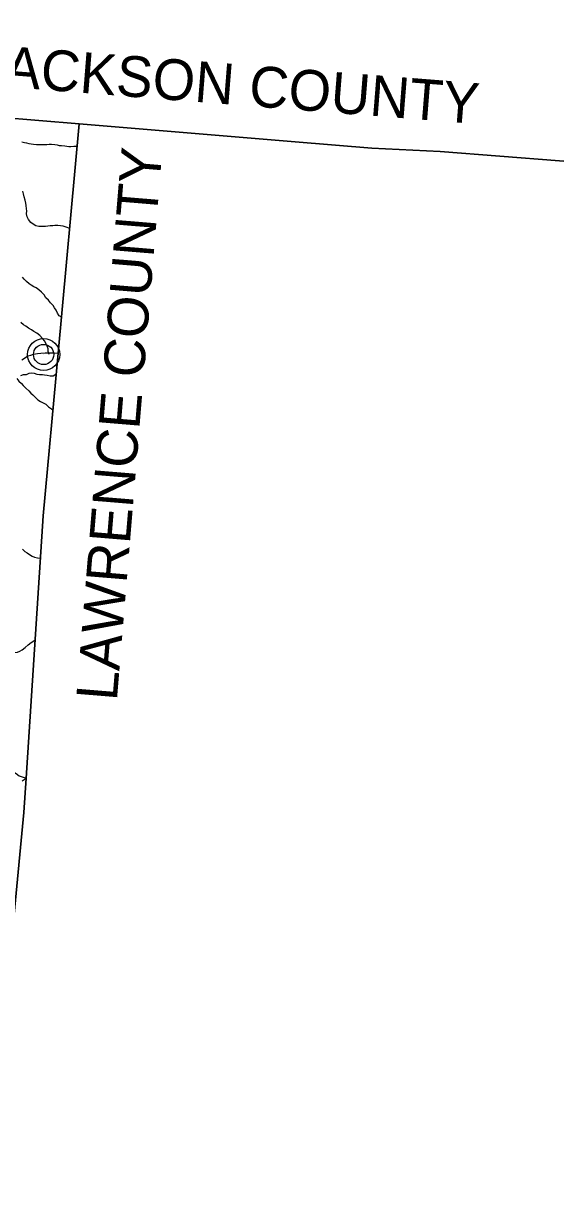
# Model space of a CAD drawing. Extents: x 1624196 to 2029251, y 146837 to 440034.
# Drawn here: x 1924399 to 1937459, y 283198 to 311680 of the extents above; entities that cross this region are included whole.
import ezdxf

# ---------------------------------------------------------------- set-up
doc = ezdxf.new("R2010")
doc.units = 0
for name, color, linetype in [('GM_X_Adjacent_County', 7, 'Continuous'), ('GM_X_Adjacent_County_Text', 7, 'Continuous'), ('GM_X_County', 7, 'Continuous'), ('GM_X_Minor_River', 7, 'Continuous'), ('GM_X_State_Route', 7, 'Continuous'), ('GM_X_Township', 7, 'Continuous'), ('GM_X_Township_Road', 7, 'Continuous'), ('GM_X_Unincorporated', 7, 'Continuous'), ('GM_X_Unincorporated_Location', 7, 'Continuous')]:
    doc.layers.add(name, color=color, linetype=linetype)

msp = doc.modelspace()

# ---------------------------------------------------------------- linework, layer by layer
at = {"layer": 'GM_X_Adjacent_County'}
for points in [[(1940473, 308073), (1934622, 308532), (1932946, 308617), (1931071, 308772), (1925774, 309211), (1919831, 309702), (1917959, 309848), (1915440, 310045), (1915329, 310054), (1912652, 310262), (1910567, 310425), (1905084, 310759), (1903135, 310878), (1901800, 310959), (1897304, 311233), (1895508, 311379), (1894252, 311474), (1894019, 315798), (1893959, 316894), (1894263, 318800), (1894856, 322668), (1894919, 323647), (1895188, 327845), (1895523, 333111)], [(1897145, 247540), (1909492, 246715), (1909526, 246833), (1910924, 251644), (1912106, 265904), (1912709, 273187), (1920427, 272579), (1921997, 272455), (1922191, 274667), (1922299, 275899), (1922453, 277697), (1923046, 277654), (1923342, 280921), (1923726, 285166), (1924414, 292311), (1924469, 293153), (1924887, 299587), (1925255, 303586), (1925774, 309211), (1931071, 308772), (1932946, 308617), (1934622, 308532), (1940473, 308073)]]:
    msp.add_lwpolyline(points, dxfattribs=at)
at = {"layer": 'GM_X_County'}
msp.add_lwpolyline([(1897304, 311233), (1901800, 310959), (1903135, 310878), (1905084, 310759), (1910567, 310425), (1912652, 310262), (1915329, 310054), (1915440, 310045), (1917959, 309848), (1919831, 309702), (1925774, 309211), (1925255, 303586), (1924887, 299587), (1924469, 293153), (1924414, 292311), (1923726, 285166), (1923342, 280921)], dxfattribs=at)
at = {"layer": 'GM_X_Minor_River'}
for points in [[(1925727, 308655), (1925642, 308652), (1925568, 308646), (1925518, 308648), (1925468, 308652), (1925418, 308660), (1925338, 308668), (1925288, 308674), (1925236, 308686), (1925174, 308698), (1925094, 308704), (1925036, 308702), (1924978, 308696), (1924926, 308692), (1924874, 308692), (1924812, 308696), (1924728, 308697), (1924648, 308703), (1924595, 308709), (1924543, 308721), (1924489, 308737), (1924433, 308745), (1924369, 308759)], [(1925542, 306645), (1925449, 306672), (1925375, 306700), (1925315, 306710), (1925251, 306714), (1925175, 306712), (1925125, 306708), (1925063, 306704), (1925001, 306698), (1924947, 306693), (1924881, 306687), (1924831, 306687), (1924779, 306693), (1924707, 306707), (1924645, 306747), (1924585, 306791), (1924529, 306863), (1924495, 306931), (1924481, 307004), (1924485, 307074), (1924481, 307124), (1924469, 307210), (1924463, 307266), (1924446, 307334), (1924426, 307418), (1924410, 307491), (1924390, 307561)], [(1925340, 304463), (1925284, 304500), (1925242, 304564), (1925210, 304634), (1925170, 304699), (1925130, 304753), (1925070, 304821), (1925019, 304885), (1924955, 304939), (1924909, 305011), (1924851, 305078), (1924781, 305136), (1924719, 305184), (1924659, 305212), (1924597, 305250), (1924545, 305286), (1924477, 305342), (1924421, 305399), (1924379, 305449)], [(1925039, 303552), (1925011, 303623), (1925007, 303691), (1924989, 303757), (1924965, 303807), (1924929, 303875), (1924873, 303945), (1924807, 304018), (1924733, 304076), (1924663, 304118), (1924603, 304158), (1924529, 304200), (1924463, 304242), (1924407, 304274), (1924337, 304339)], [(1924340, 303038), (1924406, 303056), (1924478, 303062), (1924548, 303092), (1924600, 303102), (1924668, 303092), (1924734, 303070), (1924800, 303060), (1924872, 303058), (1924924, 303054), (1924988, 303040), (1925060, 303027), (1925132, 303025), (1925202, 303065), (1925211, 303066)], [(1924240, 302964), (1924295, 302896), (1924357, 302838), (1924401, 302788), (1924461, 302727), (1924533, 302657), (1924585, 302603), (1924637, 302563), (1924697, 302497), (1924759, 302437), (1924823, 302396), (1924887, 302360), (1924953, 302328), (1925023, 302266), (1925089, 302216), (1925130, 302182)], [(1924378, 298774), (1924438, 298714), (1924492, 298682), (1924552, 298644), (1924620, 298604), (1924674, 298578), (1924746, 298559), (1924808, 298555), (1924823, 298555)], [(1923394, 296399), (1923450, 296391), (1923516, 296373), (1923590, 296330), (1923642, 296302), (1923710, 296280), (1923778, 296270), (1923944, 296270), (1924002, 296268), (1924070, 296256), (1924122, 296246), (1924184, 296240), (1924256, 296244), (1924319, 296266), (1924375, 296304), (1924449, 296360), (1924521, 296428), (1924593, 296478), (1924657, 296526), (1924693, 296549)], [(1923000, 293540), (1923062, 293466), (1923120, 293410), (1923172, 293374), (1923238, 293357), (1923308, 293389), (1923366, 293455), (1923418, 293506), (1923474, 293572), (1923545, 293612), (1923619, 293620), (1923689, 293618), (1923765, 293599), (1923837, 293561), (1923891, 293523), (1923963, 293455), (1924026, 293401), (1924100, 293355), (1924160, 293311), (1924230, 293264), (1924300, 293208), (1924352, 293192), (1924420, 293166), (1924472, 293145)]]:
    msp.add_lwpolyline(points, dxfattribs=at)
at = {"layer": 'GM_X_State_Route'}
msp.add_lwpolyline([(1924367, 303417), (1924431, 303458), (1924513, 303513), (1924587, 303537), (1924650, 303555), (1924750, 303575), (1924830, 303584), (1924935, 303590), (1925035, 303593), (1925135, 303589), (1925255, 303586)], dxfattribs=at)
at = {"layer": 'GM_X_Township'}
msp.add_lwpolyline([(1897304, 311233), (1901800, 310959), (1903135, 310878), (1905084, 310759), (1910567, 310425), (1912652, 310262), (1915329, 310054), (1915440, 310045), (1917959, 309848), (1919831, 309702), (1925774, 309211), (1925255, 303586), (1924887, 299587), (1924469, 293153), (1924414, 292311), (1923726, 285166), (1923342, 280921)], dxfattribs=at)
at = {"layer": 'GM_X_Township_Road'}
msp.add_lwpolyline([(1924376, 293086), (1924469, 293153)], dxfattribs=at)
at = {"layer": 'GM_X_Unincorporated'}
for radius in [393, 249]:
    msp.add_circle((1924900, 303550), radius, dxfattribs=at)
at = {"layer": 'GM_X_Unincorporated_Location'}
msp.add_line((1924900, 303550), (1924900, 303550), dxfattribs=at)

# ---------------------------------------------------------------- texts
at = {"layer": 'GM_X_Adjacent_County_Text'}
for s, rotation, p in [('JACKSON COUNTY', 355.4757, (1923244, 310177)), ('LAWRENCE COUNTY', 85.2798, (1926694, 295031))]:
    msp.add_text(s, height=1000, rotation=rotation, dxfattribs=at).set_placement(p)

doc.saveas('drawing.dxf')
